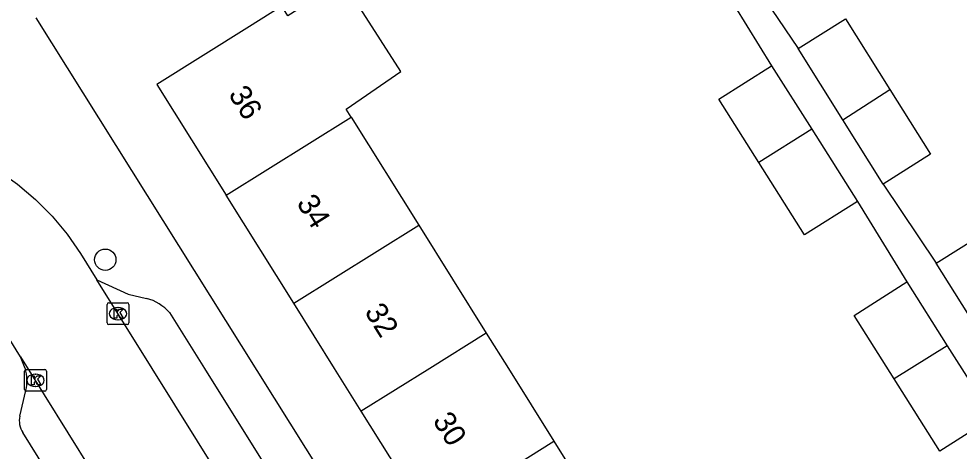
# Model space of a CAD drawing. Extents: x 159353 to 160616, y 385893 to 387321.
# Drawn here: x 159708.78 to 159751.82, y 386246.21 to 386266.01 of the extents above; entities that cross this region are included whole.
import ezdxf

# ---------------------------------------------------------------- set-up
doc = ezdxf.new("R2010")
doc.units = 0
for name, color, linetype in [('IMGEO_Boom', 7, 'Continuous'), ('IMGEO_Kolk', 7, 'Continuous'), ('IMGEO_Pand', 7, 'Continuous'), ('IMGEO_Pand_nummerreeks', 7, 'Continuous'), ('IMGEO_Rijbaan_lokaal_open', 7, 'Continuous'), ('IMGEO_Voetpad_open', 7, 'Continuous')]:
    doc.layers.add(name, color=color, linetype=linetype)

msp = doc.modelspace()

# ---------------------------------------------------------------- linework, layer by layer
at = {"layer": 'IMGEO_Boom'}
msp.add_circle((159712.735, 386254.974), 0.489, dxfattribs=at)
at = {"layer": 'IMGEO_Kolk'}
for p, q in [((159712.892, 386253.006), (159713.744, 386253.006)), ((159712.817, 386252.08), (159712.817, 386252.932)), ((159713.305, 386252.786), (159713.33, 386252.786)), ((159713.818, 386252.932), (159713.818, 386252.08)), ((159713.328, 386252.226), (159713.303, 386252.226)), ((159713.744, 386252.006), (159712.892, 386252.006)), ((159709.04, 386249.028), (159709.04, 386249.88)), ((159709.115, 386249.954), (159709.967, 386249.954)), ((159709.528, 386249.734), (159709.553, 386249.734)), ((159710.041, 386249.88), (159710.041, 386249.028)), ((159709.551, 386249.174), (159709.526, 386249.174)), ((159709.967, 386248.954), (159709.115, 386248.954))]:
    msp.add_line(p, q, dxfattribs=at)
for points in [[(159712.892, 386253.006), (159713.744, 386253.006)], [(159712.817, 386252.08), (159712.817, 386252.932)], [(159713.138, 386252.706), (159713.261, 386252.706), (159713.261, 386252.555), (159713.391, 386252.706), (159713.555, 386252.706), (159713.409, 386252.555), (159713.562, 386252.306), (159713.41, 386252.306), (159713.325, 386252.47), (159713.261, 386252.403), (159713.261, 386252.306), (159713.138, 386252.306), (159713.138, 386252.706)], [(159713.818, 386252.932), (159713.818, 386252.08)], [(159713.744, 386252.006), (159712.892, 386252.006)], [(159709.04, 386249.028), (159709.04, 386249.88)], [(159709.115, 386249.954), (159709.967, 386249.954)], [(159709.361, 386249.654), (159709.484, 386249.654), (159709.484, 386249.503), (159709.614, 386249.654), (159709.778, 386249.654), (159709.632, 386249.503), (159709.785, 386249.254), (159709.633, 386249.254), (159709.548, 386249.418), (159709.484, 386249.351), (159709.484, 386249.254), (159709.361, 386249.254), (159709.361, 386249.654)], [(159710.041, 386249.88), (159710.041, 386249.028)], [(159709.967, 386248.954), (159709.115, 386248.954)]]:
    msp.add_lwpolyline(points, dxfattribs=at)
for centre, start, end in [((159712.894, 386252.93), 91.552, 178.448), ((159712.894, 386252.93), 91.552, 178.448), ((159713.742, 386252.93), 1.552, 88.448), ((159713.742, 386252.93), 1.552, 88.448), ((159712.894, 386252.082), 181.552, 268.448), ((159712.894, 386252.082), 181.552, 268.448), ((159713.742, 386252.082), 271.552, 358.448), ((159713.742, 386252.082), 271.552, 358.448), ((159709.117, 386249.878), 91.552, 178.448), ((159709.117, 386249.878), 91.552, 178.448), ((159709.965, 386249.878), 1.552, 88.448), ((159709.965, 386249.878), 1.552, 88.448), ((159709.117, 386249.03), 181.552, 268.448), ((159709.117, 386249.03), 181.552, 268.448), ((159709.965, 386249.03), 271.552, 358.448), ((159709.965, 386249.03), 271.552, 358.448)]:
    msp.add_arc(centre, 0.0765, start, end, dxfattribs=at)
for centre, major_axis, ratio, start_param, end_param in [((159713.304, 386252.506), (-0.387, 0.002), 0.722429, 4.712389, 7.853982), ((159713.329, 386252.506), (-0.39, 0.002), 0.717154, 1.570796, 4.712389), ((159709.527, 386249.454), (-0.387, 0.002), 0.722429, 4.712389, 7.853982), ((159709.552, 386249.454), (-0.39, 0.002), 0.717154, 1.570796, 4.712389)]:
    msp.add_ellipse(centre, major_axis=major_axis, ratio=ratio, start_param=start_param, end_param=end_param, dxfattribs=at)
at = {"layer": 'IMGEO_Pand'}
for points in [[(159723.986, 386261.509), (159723.762, 386261.867), (159726.269, 386263.593), (159723.603, 386267.744), (159721.092, 386266.135), (159720.811, 386266.583), (159719.33, 386265.657), (159715.091, 386263.004), (159718.266, 386257.931)], [(159744.45, 386264.642), (159746.62, 386266.004), (159748.65, 386262.768)], [(159746.496, 386261.381), (159744.45, 386264.642)], [(159742.651, 386259.427), (159740.817, 386262.329), (159743.237, 386263.859)], [(159743.237, 386263.859), (159745.078, 386260.946)], [(159746.496, 386261.381), (159748.65, 386262.768)], [(159748.65, 386262.768), (159750.512, 386259.802), (159748.342, 386258.44)], [(159718.266, 386257.931), (159723.986, 386261.509)], [(159723.986, 386261.509), (159727.082, 386256.56)], [(159748.342, 386258.44), (159746.496, 386261.381)], [(159745.078, 386260.946), (159742.651, 386259.427)], [(159745.078, 386260.946), (159747.163, 386257.648)], [(159747.163, 386257.648), (159744.743, 386256.118), (159742.651, 386259.427)], [(159721.363, 386252.982), (159718.266, 386257.931)], [(159721.363, 386252.982), (159727.082, 386256.56)], [(159727.082, 386256.56), (159730.174, 386251.619)], [(159750.774, 386254.822), (159752.944, 386256.184), (159754.974, 386252.948)], [(159752.82, 386251.561), (159750.774, 386254.822)], [(159748.849, 386249.522), (159747.013, 386252.426), (159749.433, 386253.956)], [(159749.433, 386253.956), (159751.276, 386251.04)], [(159724.456, 386248.041), (159723.23, 386250), (159721.363, 386252.982)], [(159730.174, 386251.619), (159727.587, 386250), (159724.456, 386248.041)], [(159730.174, 386251.619), (159731.187, 386250), (159733.275, 386246.664)], [(159751.276, 386251.04), (159748.849, 386249.522)], [(159751.276, 386251.04), (159753.359, 386247.745)], [(159753.359, 386247.745), (159750.939, 386246.215), (159748.849, 386249.522)], [(159727.557, 386243.087), (159724.456, 386248.041)], [(159727.557, 386243.087), (159733.275, 386246.664)], [(159733.275, 386246.664), (159736.37, 386241.716)]]:
    msp.add_lwpolyline(points, dxfattribs=at)
at = {"layer": 'IMGEO_Rijbaan_lokaal_open'}
for points in [[(159696.609, 386259.927), (159697.507, 386260.274), (159698.539, 386260.576), (159699.595, 386260.784), (159700.665, 386260.897), (159701.741, 386260.914), (159702.814, 386260.834), (159703.876, 386260.66), (159704.918, 386260.391), (159705.931, 386260.03), (159706.909, 386259.58), (159707.842, 386259.044), (159708.724, 386258.428), (159709.547, 386257.735), (159710.305, 386256.971), (159710.991, 386256.142), (159711.601, 386255.256), (159712.353, 386254.051)], [(159708.862, 386250.524), (159708.336, 386251.369), (159707.798, 386252.222), (159707.39, 386252.789), (159706.933, 386253.317), (159706.431, 386253.802), (159705.887, 386254.24), (159705.433, 386254.544)], [(159731.901, 386222.896), (159721.113, 386240.01), (159714.88, 386250), (159712.353, 386254.051)], [(159708.862, 386250.524), (159728.35, 386219.221)]]:
    msp.add_lwpolyline(points, dxfattribs=at)
at = {"layer": 'IMGEO_Voetpad_open'}
for points in [[(159742.019, 386268.26), (159744.45, 386264.642)], [(159740.975, 386267.538), (159743.237, 386263.859)], [(159737.124, 386222.064), (159709.565, 386266.048)], [(159748.342, 386258.44), (159750.774, 386254.822)], [(159747.163, 386257.648), (159749.433, 386253.956)], [(159712.353, 386254.051), (159713.789, 386253.396), (159714.626, 386253.203)], [(159715.678, 386252.552), (159717.271, 386250), (159731.921, 386226.535)], [(159709.076, 386250), (159708.862, 386250.524)], [(159708.823, 386247.818), (159709.103, 386248.984)], [(159725.996, 386219.672), (159708.962, 386247.06)]]:
    msp.add_lwpolyline(points, dxfattribs=at)
for centre, radius, start, end in [((159714.124, 386251.217), 2.049, 40.6761, 75.8237), ((159706.951, 386249.435), 2.199, 348.159, 14.8855), ((159709.793, 386247.604), 0.993, 167.5695, 213.2131)]:
    msp.add_arc(centre, radius, start, end, dxfattribs=at)

# ---------------------------------------------------------------- texts
at = {"layer": 'IMGEO_Pand_nummerreeks'}
for s, rotation, p in [('36', 302.0396, (159718.347, 386262.552)), ('34', 302.0411, (159721.464, 386257.572)), ('32', 302.0411, (159724.578, 386252.595)), ('30', 302.0411, (159727.698, 386247.61))]:
    msp.add_text(s, height=1, rotation=rotation, dxfattribs=at).set_placement(p)

doc.saveas('drawing.dxf')
